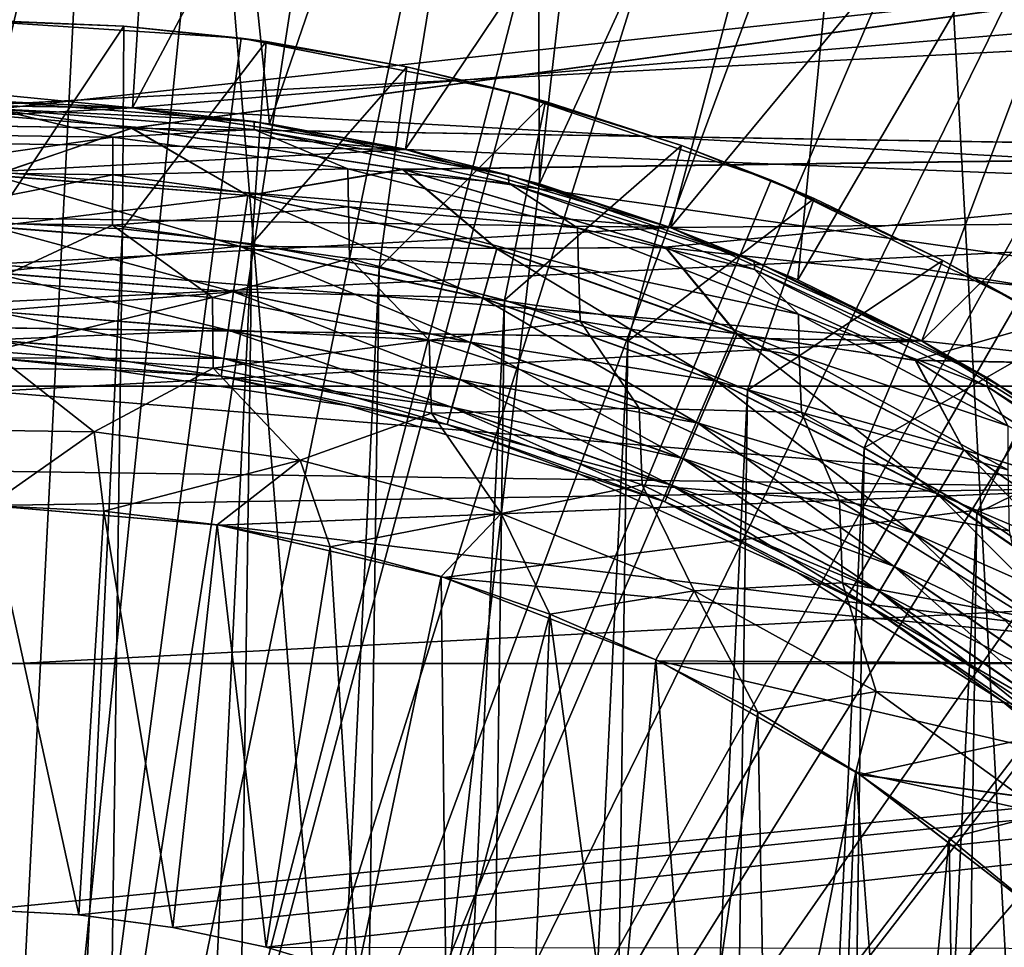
# Model space of a CAD drawing. Header units: metres. Extents: x -104 to 104, y -68 to 90.
# Tile 309 of 656: x 0.07 to 1.28, y -2.26 to -1.11. Entities that reach past the tile are written whole.
import ezdxf

# ---------------------------------------------------------------- set-up
doc = ezdxf.new("R2010")
doc.units = ezdxf.units.M
doc.layers.add('solid_FIT-BATH-153_SW0002', color=7, linetype='CONTINUOUS')

msp = doc.modelspace()

# ---------------------------------------------------------------- linework, layer by layer
at = {"layer": 'solid_FIT-BATH-153_SW0002'}
for points in [[(3, -33.664112, 59.796501), (-3, 21.43195, 59.796501), (-1.503199, 21.284964, 59.796501)], [(3, -33.664112, 59.796501), (-3, -33.664112, 59.796501), (-3, 21.43195, 59.796501)], [(3, -33.664112, 59.796501), (-1.503199, 21.284964, 59.796501), (0, 21.235888, 59.796501)], [(3, -33.664112, 59.796501), (0, 21.235888, 59.796501), (1.506204, 21.28516, 59.796501)], [(3, 18.675392, 72.796501), (-3, -33.664112, 72.796501), (3, -33.664112, 72.796501)], [(-3, 18.675392, 72.796501), (-3, -33.664112, 72.796501), (3, 18.675392, 72.796501)], [(0, -3.714112, 38.063175), (0.425752, 4.683829, 37.916401), (-0.000139, 4.694614, 37.916401)], [(0, -3.714112, 38.063175), (0.850549, 4.651487, 37.916401), (0.425752, 4.683829, 37.916401)], [(0, -3.714112, 38.063175), (1.273164, 4.597671, 37.916401), (0.850549, 4.651487, 37.916401)], [(0, -3.714112, 38.063175), (1.69251, 4.522519, 37.916401), (1.273164, 4.597671, 37.916401)], [(0, -3.714112, 38.063175), (2.107512, 4.426224, 37.916401), (1.69251, 4.522519, 37.916401)], [(0, -3.714112, 38.063175), (2.517104, 4.309033, 37.916401), (2.107512, 4.426224, 37.916401)], [(0, -3.714112, 38.063175), (2.920235, 4.171248, 37.916401), (2.517104, 4.309033, 37.916401)], [(0, -3.714112, 38.063175), (3.31587, 4.013222, 37.916401), (2.920235, 4.171248, 37.916401)], [(0, -3.714112, 38.063175), (3.702993, 3.83536, 37.916401), (3.31587, 4.013222, 37.916401)], [(0, -3.714112, 38.063175), (4.080611, 3.638119, 37.916401), (3.702993, 3.83536, 37.916401)], [(0, -3.714112, 38.063175), (4.447754, 3.422005, 37.916401), (4.080611, 3.638119, 37.916401)], [(0, -3.714112, 38.063175), (4.80348, 3.187573, 37.916401), (4.447754, 3.422005, 37.916401)], [(0, -3.714112, 38.063175), (5.146875, 2.935426, 37.916401), (4.80348, 3.187573, 37.916401)], [(0, -3.714112, 38.063175), (5.47706, 2.666209, 37.916401), (5.146875, 2.935426, 37.916401)], [(0, -3.714112, 38.063175), (5.793185, 2.380614, 37.916401), (5.47706, 2.666209, 37.916401)], [(0, -3.714112, 38.063175), (6.094439, 2.079375, 37.916401), (5.793185, 2.380614, 37.916401)], [(0, -3.714112, 38.063175), (6.380049, 1.763264, 37.916401), (6.094439, 2.079375, 37.916401)], [(0, -3.714112, 38.063175), (6.649282, 1.433093, 37.916401), (6.380049, 1.763264, 37.916401)], [(0, -3.714112, 38.063175), (6.901447, 1.08971, 37.916401), (6.649282, 1.433093, 37.916401)], [(0, -3.714112, 38.063175), (7.135896, 0.733996, 37.916401), (6.901447, 1.08971, 37.916401)], [(0, -3.714112, 38.063175), (7.352028, 0.366864, 37.916401), (7.135896, 0.733996, 37.916401)], [(0, -3.714112, 38.063175), (7.549288, -0.010745, 37.916401), (7.352028, 0.366864, 37.916401)], [(0, -3.714112, 38.063175), (7.72717, -0.39786, 37.916401), (7.549288, -0.010745, 37.916401)], [(0.035159, -1.214359, 5.407826), (-0.170491, -0.218267, 6.407826), (0.268744, -0.224445, 6.407826)], [(0.268744, -0.224445, -3.092174), (-0.170491, -0.218267, -3.092174), (0.035159, -1.214359, -2.092174)], [(0.205418, -1.222566, 5.407826), (0.035159, -1.214359, 5.407826), (0.268744, -0.224445, 6.407826)], [(0.268744, -0.224445, -3.092174), (0.035159, -1.214359, -2.092174), (0.205418, -1.222566, -2.092174)], [(0.205418, -1.222566, 5.407826), (0.268744, -0.224445, 6.407826), (0.703886, -0.285622, 6.407826)], [(0.268744, -0.224445, -3.092174), (0.205418, -1.222566, -2.092174), (0.375012, -1.242399, -2.092174)], [(0.703886, -0.285622, -3.092174), (0.268744, -0.224445, -3.092174), (0.375012, -1.242399, -2.092174)], [(0.375012, -1.242399, 5.407826), (0.205418, -1.222566, 5.407826), (0.703886, -0.285622, 6.407826)], [(0.54307, -1.27381, 5.407826), (0.375012, -1.242399, 5.407826), (0.703886, -0.285622, 6.407826)], [(0.703886, -0.285622, -3.092174), (0.375012, -1.242399, -2.092174), (0.54307, -1.27381, -2.092174)], [(0.54307, -1.27381, 5.407826), (0.703886, -0.285622, 6.407826), (1.128502, -0.401034, 6.407826)], [(0.703886, -0.285622, -3.092174), (0.54307, -1.27381, -2.092174), (0.708523, -1.316614, -2.092174)], [(1.128502, -0.401034, -3.092174), (0.703886, -0.285622, -3.092174), (0.708523, -1.316614, -2.092174)], [(0, -3.714112, 38.063175), (7.885217, -0.793491, 37.916401), (7.72717, -0.39786, 37.916401)], [(0.708523, -1.316614, 5.407826), (0.54307, -1.27381, 5.407826), (1.128502, -0.401034, 6.407826)], [(0.870438, -1.370538, 5.407826), (0.708523, -1.316614, 5.407826), (1.128502, -0.401034, 6.407826)], [(1.128502, -0.401034, -3.092174), (0.708523, -1.316614, -2.092174), (0.870438, -1.370538, -2.092174)], [(0.870438, -1.370538, 5.407826), (1.128502, -0.401034, 6.407826), (1.534636, -0.568497, 6.407826)], [(1.128502, -0.401034, -3.092174), (0.870438, -1.370538, -2.092174), (1.028197, -1.435338, -2.092174)], [(1.534636, -0.568497, -3.092174), (1.128502, -0.401034, -3.092174), (1.028197, -1.435338, -2.092174)], [(1.028197, -1.435338, 5.407826), (0.870438, -1.370538, 5.407826), (1.534636, -0.568497, 6.407826)], [(1.181209, -1.510763, 5.407826), (1.028197, -1.435338, 5.407826), (1.534636, -0.568497, 6.407826)], [(1.534636, -0.568497, -3.092174), (1.028197, -1.435338, -2.092174), (1.181209, -1.510763, -2.092174)], [(1.181209, -1.510763, 5.407826), (1.534636, -0.568497, 6.407826), (1.916594, -0.785517, 6.407826)], [(1.534636, -0.568497, -3.092174), (1.181209, -1.510763, -2.092174), (1.328755, -1.59647, -2.092174)], [(1.328755, -1.59647, 5.407826), (1.181209, -1.510763, 5.407826), (1.916594, -0.785517, 6.407826)], [(0, -3.714112, 38.063175), (8.023023, -1.196616, 37.916401), (7.885217, -0.793491, 37.916401)], [(-6.609919, -1.566713, -14.886429), (6.609919, -1.566713, -14.886429), (6.348959, -0.886965, -14.886429)], [(-6.609919, -1.566713, -14.886429), (6.348959, -0.886965, -14.886429), (-6.348959, -0.886965, -14.886429)], [(0.205564, -1.222578, -4.192173), (-2.192901, -0.986262, -4.192173), (2.268926, -1.049164, -4.192173)], [(0.205564, -1.222578, -4.192173), (-0.135553, -1.21779, -4.192173), (-2.192901, -0.986262, -4.192173)], [(-1.676106, -0.988249, 7.407826), (-0.135432, -1.242832, 7.407826), (0.203919, -1.247539, 7.407826)], [(1.751974, -1.036378, 7.407826), (-1.676106, -0.988249, 7.407826), (0.203919, -1.247539, 7.407826)], [(-0.134466, -1.242779, 9.407826), (-1.675971, -0.988163, 9.407826), (1.752108, -1.036468, 9.407826)], [(8.851866, -1.029661, -36.203499), (-9.072252, -1.909691, -36.203499), (-8.851851, -1.029615, -36.203499)], [(9.072257, -1.909717, -36.203499), (-9.072252, -1.909691, -36.203499), (8.851866, -1.029661, -36.203499)], [(0.204883, -1.247619, 9.407826), (-0.134466, -1.242779, 9.407826), (1.752108, -1.036468, 9.407826)], [(2.074289, -1.277453, 7.407826), (1.751974, -1.036378, 7.407826), (0.203919, -1.247539, 7.407826)], [(0.204883, -1.247619, 9.407826), (1.752108, -1.036468, 9.407826), (2.074447, -1.277588, 9.407826)], [(0.205564, -1.222578, -4.192173), (2.268926, -1.049164, -4.192173), (2.585074, -1.354666, -4.192173)], [(0, -3.714112, 36.907825), (0, -1.114112, 35.345589), (0.339713, -1.136401, 35.345589)], [(0, -1.114112, 35.345589), (0.018283, -1.114176, 31.657827), (0.194874, -1.121425, 31.657827)], [(0.339713, -1.136401, 35.345589), (0, -1.114112, 35.345589), (0.194874, -1.121425, 31.657827)], [(0.194874, -1.121425, 31.657827), (0.018283, -1.114176, 31.657827), (0.032935, -1.364343, 31.907827)], [(0.194874, -1.121425, 31.657827), (0.032935, -1.364343, 31.907827), (0.193098, -1.372137, 31.907827)], [(0.370564, -1.140655, 31.657827), (0.194874, -1.121425, 31.657827), (0.193098, -1.372137, 31.907827)], [(0.339713, -1.136401, 35.345589), (0.194874, -1.121425, 31.657827), (0.370564, -1.140655, 31.657827)], [(0, -3.714112, 36.907825), (0.339713, -1.136401, 35.345589), (0.672566, -1.202607, 35.345589)], [(0.370564, -1.140655, 31.657827), (0.193098, -1.372137, 31.907827), (0.353023, -1.390853, 31.907827)], [(0.339713, -1.136401, 35.345589), (0.370564, -1.140655, 31.657827), (0.544542, -1.171776, 31.657827)], [(0.672566, -1.202607, 35.345589), (0.339713, -1.136401, 35.345589), (0.544542, -1.171776, 31.657827)], [(0.544542, -1.171776, 31.657827), (0.370564, -1.140655, 31.657827), (0.353023, -1.390853, 31.907827)], [(0.544542, -1.171776, 31.657827), (0.353023, -1.390853, 31.907827), (0.510423, -1.420213, 31.907827)], [(0.716003, -1.214644, 31.657827), (0.544542, -1.171776, 31.657827), (0.510423, -1.420213, 31.907827)], [(0.672566, -1.202607, 35.345589), (0.544542, -1.171776, 31.657827), (0.716003, -1.214644, 31.657827)], [(0, -3.714112, 38.063175), (8.140229, -1.606186, 37.916401), (8.023023, -1.196616, 37.916401)], [(0, -3.714112, 36.907825), (0.672566, -1.202607, 35.345589), (0.995129, -1.312088, 35.345589)], [(0.672566, -1.202607, 35.345589), (0.716003, -1.214644, 31.657827), (0.884156, -1.269062, 31.657827)], [(0.995129, -1.312088, 35.345589), (0.672566, -1.202607, 35.345589), (0.884156, -1.269062, 31.657827)], [(0.035159, -1.214359, -14.092174), (-0.135553, -1.21779, -9.392174), (0.205564, -1.222578, -9.392174)], [(0.035024, -1.223966, -14.189718), (0.035159, -1.214359, -14.092174), (0.3557, -1.239546, -14.092174)], [(0.035159, -1.214359, -2.092174), (0.035159, -1.214359, 5.407826), (0.205418, -1.222566, 5.407826)], [(0.205418, -1.222566, -2.092174), (0.035159, -1.214359, -2.092174), (0.205418, -1.222566, 5.407826)], [(0.3557, -1.239546, -14.092174), (0.035159, -1.214359, -14.092174), (0.205564, -1.222578, -9.392174)], [(0.716003, -1.214644, 31.657827), (0.510423, -1.420213, 31.907827), (0.665554, -1.460377, 31.907827)], [(0.884156, -1.269062, 31.657827), (0.716003, -1.214644, 31.657827), (0.665554, -1.460377, 31.907827)], [(0.543085, -1.273906, -9.392174), (-0.135553, -1.21779, -9.392174), (-0.474423, -1.259636, -9.392174)], [(0.205708, -1.222589, -8.592174), (-0.474239, -1.259597, -8.592174), (-0.135409, -1.217782, -8.592174)], [(0.543267, -1.27395, -8.592174), (-0.474239, -1.259597, -8.592174), (0.205708, -1.222589, -8.592174)], [(-0.135409, -1.217782, -8.592174), (-0.135553, -1.21779, -4.192173), (0.205564, -1.222578, -4.192173)], [(0.543085, -1.273906, -9.392174), (0.205564, -1.222578, -9.392174), (-0.135553, -1.21779, -9.392174)], [(0.205708, -1.222589, -8.592174), (-0.135409, -1.217782, -8.592174), (0.205564, -1.222578, -4.192173)], [(0.181158, -1.258884, -14.283606), (-0.112034, -1.25476, -14.283606), (0.035024, -1.223966, -14.189718)], [(0.35593, -1.249285, -14.189718), (0.035024, -1.223966, -14.189718), (0.3557, -1.239546, -14.092174)], [(0.181158, -1.258884, -14.283606), (0.035024, -1.223966, -14.189718), (0.35593, -1.249285, -14.189718)], [(0.205418, -1.222566, -2.092174), (0.205418, -1.222566, 5.407826), (0.375012, -1.242399, 5.407826)], [(0.375012, -1.242399, -2.092174), (0.205418, -1.222566, -2.092174), (0.375012, -1.242399, 5.407826)], [(0.543085, -1.273906, -4.192173), (0.205564, -1.222578, -4.192173), (2.585074, -1.354666, -4.192173)], [(0.205708, -1.222589, -8.592174), (0.205564, -1.222578, -4.192173), (0.543085, -1.273906, -4.192173)], [(0.3557, -1.239546, -14.092174), (0.205564, -1.222578, -9.392174), (0.543085, -1.273906, -9.392174)], [(0.543267, -1.27395, -8.592174), (0.205708, -1.222589, -8.592174), (0.543085, -1.273906, -4.192173)], [(0.670357, -1.305664, -14.092174), (0.3557, -1.239546, -14.092174), (0.543085, -1.273906, -9.392174)], [(0.35593, -1.249285, -14.189718), (0.3557, -1.239546, -14.092174), (0.670357, -1.305664, -14.092174)], [(0.203919, -1.247539, 7.407826), (-0.135432, -1.242832, 7.407826), (0.033869, -1.306106, 7.415348)], [(0.033874, -1.305778, 9.400379), (-0.134466, -1.242779, 9.407826), (0.204883, -1.247619, 9.407826)], [(0.203919, -1.247539, 7.407826), (0.033869, -1.306106, 7.415348), (0.347887, -1.331128, 7.415348)], [(0.347935, -1.330803, 9.400379), (0.033874, -1.305778, 9.400379), (0.204883, -1.247619, 9.407826)], [(0.471781, -1.297837, -14.283606), (0.181158, -1.258884, -14.283606), (0.35593, -1.249285, -14.189718)], [(0.539007, -1.298578, 7.407826), (0.203919, -1.247539, 7.407826), (0.347887, -1.331128, 7.415348)], [(2.074289, -1.277453, 7.407826), (0.203919, -1.247539, 7.407826), (0.539007, -1.298578, 7.407826)], [(0.539934, -1.298785, 9.407826), (0.204883, -1.247619, 9.407826), (2.074447, -1.277588, 9.407826)], [(0.347935, -1.330803, 9.400379), (0.204883, -1.247619, 9.407826), (0.539934, -1.298785, 9.407826)], [(0.670888, -1.315786, -14.189718), (0.35593, -1.249285, -14.189718), (0.670357, -1.305664, -14.092174)], [(0.471781, -1.297837, -14.283606), (0.35593, -1.249285, -14.189718), (0.670888, -1.315786, -14.189718)], [(0.375012, -1.242399, -2.092174), (0.375012, -1.242399, 5.407826), (0.54307, -1.27381, 5.407826)], [(0.54307, -1.27381, -2.092174), (0.375012, -1.242399, -2.092174), (0.54307, -1.27381, 5.407826)], [(0.870153, -1.370476, -9.392174), (-0.474423, -1.259636, -9.392174), (-0.804066, -1.346984, -9.392174)], [(0.543267, -1.27395, -8.592174), (-0.803895, -1.346931, -8.592174), (-0.474239, -1.259597, -8.592174)], [(0.870153, -1.370476, -9.392174), (0.543085, -1.273906, -9.392174), (-0.474423, -1.259636, -9.392174)], [(-0.113129, -1.301137, -14.370122), (-0.112034, -1.25476, -14.283606), (0.181158, -1.258884, -14.283606)], [(0.180949, -1.305273, -14.370122), (-0.113129, -1.301137, -14.370122), (0.181158, -1.258884, -14.283606)], [(0.180949, -1.305273, -14.370122), (0.181158, -1.258884, -14.283606), (0.471781, -1.297837, -14.283606)], [(0.870322, -1.370535, -8.592174), (-0.803895, -1.346931, -8.592174), (0.543267, -1.27395, -8.592174)], [(2.074289, -1.277453, 7.407826), (0.539007, -1.298578, 7.407826), (0.863929, -1.394862, 7.407826)], [(0.539934, -1.298785, 9.407826), (2.074447, -1.277588, 9.407826), (2.363497, -1.556904, 9.407826)], [(0.54307, -1.27381, -2.092174), (0.54307, -1.27381, 5.407826), (0.708523, -1.316614, 5.407826)], [(0.708523, -1.316614, -2.092174), (0.54307, -1.27381, -2.092174), (0.708523, -1.316614, 5.407826)], [(0.870153, -1.370476, -4.192173), (0.543085, -1.273906, -4.192173), (2.585074, -1.354666, -4.192173)], [(0.543267, -1.27395, -8.592174), (0.543085, -1.273906, -4.192173), (0.870153, -1.370476, -4.192173)], [(0.670357, -1.305664, -14.092174), (0.543085, -1.273906, -9.392174), (0.870153, -1.370476, -9.392174)], [(0.870322, -1.370535, -8.592174), (0.543267, -1.27395, -8.592174), (0.870153, -1.370476, -4.192173)], [(0.884156, -1.269062, 31.657827), (0.665554, -1.460377, 31.907827), (0.818, -1.511101, 31.907827)], [(1.048224, -1.334779, 31.657827), (0.884156, -1.269062, 31.657827), (0.818, -1.511101, 31.907827)], [(2.074289, -1.277453, 7.407826), (0.863929, -1.394862, 7.407826), (1.173044, -1.534761, 7.407826)], [(0.995129, -1.312088, 35.345589), (0.884156, -1.269062, 31.657827), (1.048224, -1.334779, 31.657827)], [(2.363411, -1.556816, 7.407826), (2.074289, -1.277453, 7.407826), (1.173044, -1.534761, 7.407826)], [(-0.114812, -1.363569, -14.445935), (-0.113129, -1.301137, -14.370122), (0.180949, -1.305273, -14.370122)], [(0.472345, -1.345117, -14.370122), (0.180949, -1.305273, -14.370122), (0.471781, -1.297837, -14.283606)], [(0.539007, -1.298578, 7.407826), (0.347887, -1.331128, 7.415348), (0.655953, -1.396923, 7.415348)], [(0.656042, -1.396607, 9.400379), (0.347935, -1.330803, 9.400379), (0.539934, -1.298785, 9.407826)], [(0.75571, -1.371066, -14.283606), (0.471781, -1.297837, -14.283606), (0.670888, -1.315786, -14.189718)], [(0.472345, -1.345117, -14.370122), (0.471781, -1.297837, -14.283606), (0.75571, -1.371066, -14.283606)], [(0.863929, -1.394862, 7.407826), (0.539007, -1.298578, 7.407826), (0.655953, -1.396923, 7.415348)], [(0.8648, -1.395188, 9.407826), (0.539934, -1.298785, 9.407826), (2.363497, -1.556904, 9.407826)], [(0.656042, -1.396607, 9.400379), (0.539934, -1.298785, 9.407826), (0.8648, -1.395188, 9.407826)], [(0.180876, -1.367728, -14.445935), (-0.114812, -1.363569, -14.445935), (0.180949, -1.305273, -14.370122)], [(0, -3.714112, 36.907825), (0.995129, -1.312088, 35.345589), (1.300216, -1.46257, 35.345589)], [(0.033869, -1.306106, 7.415348), (0.032976, -1.36957, 7.437565), (0.338719, -1.393932, 7.437565)], [(0.032981, -1.369266, 9.378234), (0.033874, -1.305778, 9.400379), (0.347935, -1.330803, 9.400379)], [(0.347887, -1.331128, 7.415348), (0.033869, -1.306106, 7.415348), (0.338719, -1.393932, 7.437565)], [(0.180876, -1.367728, -14.445935), (0.180949, -1.305273, -14.370122), (0.472345, -1.345117, -14.370122)], [(0.973926, -1.41162, -14.092174), (0.670357, -1.305664, -14.092174), (0.870153, -1.370476, -9.392174)], [(0.670888, -1.315786, -14.189718), (0.670357, -1.305664, -14.092174), (0.973926, -1.41162, -14.092174)], [(0.995129, -1.312088, 35.345589), (1.048224, -1.334779, 31.657827), (1.207448, -1.41149, 31.657827)], [(1.300216, -1.46257, 35.345589), (0.995129, -1.312088, 35.345589), (1.207448, -1.41149, 31.657827)], [(0.974637, -1.422358, -14.189718), (0.670888, -1.315786, -14.189718), (0.973926, -1.41162, -14.092174)], [(0.75571, -1.371066, -14.283606), (0.670888, -1.315786, -14.189718), (0.974637, -1.422358, -14.189718)], [(0.708523, -1.316614, -2.092174), (0.708523, -1.316614, 5.407826), (0.870438, -1.370538, 5.407826)], [(0.870438, -1.370538, -2.092174), (0.708523, -1.316614, -2.092174), (0.870438, -1.370538, 5.407826)], [(0.338762, -1.393632, 9.378234), (0.032981, -1.369266, 9.378234), (0.347935, -1.330803, 9.400379)], [(0.347887, -1.331128, 7.415348), (0.338719, -1.393932, 7.437565), (0.638665, -1.457993, 7.437565)], [(0.338762, -1.393632, 9.378234), (0.347935, -1.330803, 9.400379), (0.656042, -1.396607, 9.400379)], [(0.655953, -1.396923, 7.415348), (0.347887, -1.331128, 7.415348), (0.638665, -1.457993, 7.437565)], [(1.048224, -1.334779, 31.657827), (0.818, -1.511101, 31.907827), (0.965946, -1.57183, 31.907827)], [(1.207448, -1.41149, 31.657827), (1.048224, -1.334779, 31.657827), (0.965946, -1.57183, 31.907827)], [(1.180973, -1.510644, -9.392174), (-0.804066, -1.346984, -9.392174), (-1.118646, -1.478359, -9.392174)], [(0.870322, -1.370535, -8.592174), (-1.118534, -1.478301, -8.592174), (-0.803895, -1.346931, -8.592174)], [(1.180973, -1.510644, -9.392174), (0.870153, -1.370476, -9.392174), (-0.804066, -1.346984, -9.392174)], [(0.473707, -1.408936, -14.445935), (0.180876, -1.367728, -14.445935), (0.472345, -1.345117, -14.370122)], [(0.756739, -1.420078, -14.370122), (0.472345, -1.345117, -14.370122), (0.75571, -1.371066, -14.283606)], [(0.473707, -1.408936, -14.445935), (0.472345, -1.345117, -14.370122), (0.756739, -1.420078, -14.370122)], [(0.870153, -1.370476, -4.192173), (2.585074, -1.354666, -4.192173), (2.860029, -1.696717, -4.192173)], [(1.181084, -1.510705, -8.592174), (-1.118534, -1.478301, -8.592174), (0.870322, -1.370535, -8.592174)], [(0.03203, -1.436879, -14.508126), (-0.114812, -1.363569, -14.445935), (0.180876, -1.367728, -14.445935)], [(-0.032935, -6.063881, 31.907827), (0.193098, -1.372137, 31.907827), (0.032935, -1.364343, 31.907827)], [(-0.032935, -6.063881, 31.907827), (0.127358, -6.060585, 31.907827), (0.193098, -1.372137, 31.907827)], [(0.304273, -1.457071, -14.508126), (0.03203, -1.436879, -14.508126), (0.180876, -1.367728, -14.445935)], [(0.032976, -1.36957, 7.437565), (0.032176, -1.42649, 7.473361), (0.330495, -1.450261, 7.473361)], [(0.03218, -1.426227, 9.342502), (0.032981, -1.369266, 9.378234), (0.338762, -1.393632, 9.378234)], [(0.338719, -1.393932, 7.437565), (0.032976, -1.36957, 7.437565), (0.330495, -1.450261, 7.473361)], [(0.127358, -6.060585, 31.907827), (0.353023, -1.390853, 31.907827), (0.193098, -1.372137, 31.907827)], [(0.304273, -1.457071, -14.508126), (0.180876, -1.367728, -14.445935), (0.473707, -1.408936, -14.445935)], [(1.02892, -1.477533, -14.283606), (0.75571, -1.371066, -14.283606), (0.974637, -1.422358, -14.189718)], [(0.756739, -1.420078, -14.370122), (0.75571, -1.371066, -14.283606), (1.02892, -1.477533, -14.283606)], [(1.180973, -1.510644, -4.192173), (0.870153, -1.370476, -4.192173), (2.860029, -1.696717, -4.192173)], [(0.870322, -1.370535, -8.592174), (0.870153, -1.370476, -4.192173), (1.180973, -1.510644, -4.192173)], [(0.973926, -1.41162, -14.092174), (0.870153, -1.370476, -9.392174), (1.180973, -1.510644, -9.392174)], [(1.181084, -1.510705, -8.592174), (0.870322, -1.370535, -8.592174), (1.180973, -1.510644, -4.192173)], [(0.870438, -1.370538, -2.092174), (0.870438, -1.370538, 5.407826), (1.028197, -1.435338, 5.407826)], [(1.028197, -1.435338, -2.092174), (0.870438, -1.370538, -2.092174), (1.028197, -1.435338, 5.407826)], [(0.330533, -1.450001, 9.342502), (0.03218, -1.426227, 9.342502), (0.338762, -1.393632, 9.378234)], [(0.127358, -6.060585, 31.907827), (0.287697, -6.046366, 31.907827), (0.353023, -1.390853, 31.907827)], [(0.287697, -6.046366, 31.907827), (0.510423, -1.420213, 31.907827), (0.353023, -1.390853, 31.907827)], [(0.338719, -1.393932, 7.437565), (0.330495, -1.450261, 7.473361), (0.623159, -1.512767, 7.473361)], [(0.330533, -1.450001, 9.342502), (0.338762, -1.393632, 9.378234), (0.638748, -1.457701, 9.378234)], [(0.638665, -1.457993, 7.437565), (0.338719, -1.393932, 7.437565), (0.623159, -1.512767, 7.473361)], [(0.638748, -1.457701, 9.378234), (0.338762, -1.393632, 9.378234), (0.656042, -1.396607, 9.400379)], [(0.655953, -1.396923, 7.415348), (0.638665, -1.457993, 7.437565), (0.927684, -1.560657, 7.437565)], [(0.638748, -1.457701, 9.378234), (0.656042, -1.396607, 9.400379), (0.952925, -1.502065, 9.400379)], [(0.863929, -1.394862, 7.407826), (0.655953, -1.396923, 7.415348), (0.952795, -1.502366, 7.415348)], [(0.952795, -1.502366, 7.415348), (0.655953, -1.396923, 7.415348), (0.927684, -1.560657, 7.437565)], [(0.952925, -1.502065, 9.400379), (0.656042, -1.396607, 9.400379), (0.8648, -1.395188, 9.407826)], [(1.173044, -1.534761, 7.407826), (0.863929, -1.394862, 7.407826), (0.952795, -1.502366, 7.415348)], [(1.173842, -1.53519, 9.407826), (0.8648, -1.395188, 9.407826), (2.363497, -1.556904, 9.407826)], [(0.952925, -1.502065, 9.400379), (0.8648, -1.395188, 9.407826), (1.173842, -1.53519, 9.407826)], [(0.572145, -1.509692, -14.508126), (0.304273, -1.457071, -14.508126), (0.473707, -1.408936, -14.445935)], [(0.75906, -1.486543, -14.445935), (0.473707, -1.408936, -14.445935), (0.756739, -1.420078, -14.370122)], [(0.572145, -1.509692, -14.508126), (0.473707, -1.408936, -14.445935), (0.75906, -1.486543, -14.445935)], [(1.207448, -1.41149, 31.657827), (0.965946, -1.57183, 31.907827), (1.110078, -1.642949, 31.907827)], [(1.261385, -1.555661, -14.092174), (0.973926, -1.41162, -14.092174), (1.180973, -1.510644, -9.392174)], [(0.974637, -1.422358, -14.189718), (0.973926, -1.41162, -14.092174), (1.261385, -1.555661, -14.092174)], [(1.361092, -1.49884, 31.657827), (1.207448, -1.41149, 31.657827), (1.110078, -1.642949, 31.907827)], [(1.300216, -1.46257, 35.345589), (1.207448, -1.41149, 31.657827), (1.361092, -1.49884, 31.657827)], [(0.287697, -6.046366, 31.907827), (0.445829, -6.021435, 31.907827), (0.510423, -1.420213, 31.907827)], [(0.445829, -6.021435, 31.907827), (0.665554, -1.460377, 31.907827), (0.510423, -1.420213, 31.907827)], [(1.029915, -1.529044, -14.370122), (0.756739, -1.420078, -14.370122), (1.02892, -1.477533, -14.283606)], [(0.75906, -1.486543, -14.445935), (0.756739, -1.420078, -14.370122), (1.029915, -1.529044, -14.370122)], [(1.262103, -1.567219, -14.189718), (0.974637, -1.422358, -14.189718), (1.261385, -1.555661, -14.092174)], [(1.02892, -1.477533, -14.283606), (0.974637, -1.422358, -14.189718), (1.262103, -1.567219, -14.189718)], [(0.032176, -1.42649, 7.473361), (0.031507, -1.474009, 7.520937), (0.32363, -1.497286, 7.520937)], [(0.03151, -1.473799, 9.294979), (0.03218, -1.426227, 9.342502), (0.330533, -1.450001, 9.342502)], [(0.330495, -1.450261, 7.473361), (0.032176, -1.42649, 7.473361), (0.32363, -1.497286, 7.520937)], [(1.028197, -1.435338, -2.092174), (1.028197, -1.435338, 5.407826), (1.181209, -1.510763, 5.407826)], [(1.181209, -1.510763, -2.092174), (1.028197, -1.435338, -2.092174), (1.181209, -1.510763, 5.407826)], [(0.030812, -1.52344, -14.554301), (0.03203, -1.436879, -14.508126), (0.304273, -1.457071, -14.508126)], [(0.305383, -1.544612, -14.554301), (0.030812, -1.52344, -14.554301), (0.304273, -1.457071, -14.508126)], [(0.32366, -1.497078, 9.294979), (0.03151, -1.473799, 9.294979), (0.330533, -1.450001, 9.342502)], [(0.305383, -1.544612, -14.554301), (0.304273, -1.457071, -14.508126), (0.572145, -1.509692, -14.508126)], [(0.330495, -1.450261, 7.473361), (0.32363, -1.497286, 7.520937), (0.610215, -1.558493, 7.520937)], [(0.32366, -1.497078, 9.294979), (0.330533, -1.450001, 9.342502), (0.623231, -1.512514, 9.342502)], [(0.623159, -1.512767, 7.473361), (0.330495, -1.450261, 7.473361), (0.610215, -1.558493, 7.520937)], [(0.623231, -1.512514, 9.342502), (0.330533, -1.450001, 9.342502), (0.638748, -1.457701, 9.378234)], [(0.445829, -6.021435, 31.907827), (0.602028, -5.985639, 31.907827), (0.665554, -1.460377, 31.907827)], [(0.602028, -5.985639, 31.907827), (0.818, -1.511101, 31.907827), (0.665554, -1.460377, 31.907827)], [(0.638665, -1.457993, 7.437565), (0.623159, -1.512767, 7.473361), (0.905161, -1.612938, 7.473361)], [(0.623231, -1.512514, 9.342502), (0.638748, -1.457701, 9.378234), (0.927804, -1.560378, 9.378234)], [(0.927684, -1.560657, 7.437565), (0.638665, -1.457993, 7.437565), (0.905161, -1.612938, 7.473361)], [(0.927804, -1.560378, 9.378234), (0.638748, -1.457701, 9.378234), (0.952925, -1.502065, 9.400379)], [(0, -3.714112, 36.907825), (1.300216, -1.46257, 35.345589), (1.582536, -1.651206, 35.345589)], [(1.470196, -1.69212, -9.392174), (-1.118646, -1.478359, -9.392174), (-1.412906, -1.651684, -9.392174)], [(1.181084, -1.510705, -8.592174), (-1.412746, -1.651571, -8.592174), (-1.118534, -1.478301, -8.592174)], [(1.470196, -1.69212, -9.392174), (1.180973, -1.510644, -9.392174), (-1.118646, -1.478359, -9.392174)], [(0.031507, -1.474009, 7.520937), (0.031005, -1.509737, 7.577904), (0.318468, -1.532643, 7.577904)], [(0.031007, -1.509591, 9.238052), (0.03151, -1.473799, 9.294979), (0.32366, -1.497078, 9.294979)], [(0.32363, -1.497286, 7.520937), (0.031507, -1.474009, 7.520937), (0.318468, -1.532643, 7.577904)], [(1.287534, -1.615727, -14.283606), (1.02892, -1.477533, -14.283606), (1.262103, -1.567219, -14.189718)], [(1.029915, -1.529044, -14.370122), (1.02892, -1.477533, -14.283606), (1.287534, -1.615727, -14.283606)], [(0.318489, -1.532499, 9.238052), (0.031007, -1.509591, 9.238052), (0.32366, -1.497078, 9.294979)], [(0.32363, -1.497286, 7.520937), (0.318468, -1.532643, 7.577904), (0.600483, -1.592874, 7.577904)], [(0.318489, -1.532499, 9.238052), (0.32366, -1.497078, 9.294979), (0.610272, -1.558291, 9.294979)], [(0.610215, -1.558493, 7.520937), (0.32363, -1.497286, 7.520937), (0.600483, -1.592874, 7.577904)], [(0.610272, -1.558291, 9.294979), (0.32366, -1.497078, 9.294979), (0.623231, -1.512514, 9.342502)], [(0.831796, -1.593986, -14.508126), (0.572145, -1.509692, -14.508126), (0.75906, -1.486543, -14.445935)], [(1.032426, -1.599324, -14.445935), (0.75906, -1.486543, -14.445935), (1.029915, -1.529044, -14.370122)], [(0.831796, -1.593986, -14.508126), (0.75906, -1.486543, -14.445935), (1.032426, -1.599324, -14.445935)], [(0.952795, -1.502366, 7.415348), (0.927684, -1.560657, 7.437565), (1.20083, -1.700167, 7.437565)], [(0.927804, -1.560378, 9.378234), (0.952925, -1.502065, 9.400379), (1.233502, -1.645371, 9.400379)], [(1.233334, -1.645653, 7.415348), (0.952795, -1.502366, 7.415348), (1.20083, -1.700167, 7.437565)], [(1.173044, -1.534761, 7.407826), (0.952795, -1.502366, 7.415348), (1.233334, -1.645653, 7.415348)], [(1.233502, -1.645371, 9.400379), (0.952925, -1.502065, 9.400379), (1.173842, -1.53519, 9.407826)], [(1.361092, -1.49884, 31.657827), (1.110078, -1.642949, 31.907827), (1.249369, -1.723805, 31.907827)], [(1.508447, -1.596428, 31.657827), (1.361092, -1.49884, 31.657827), (1.249369, -1.723805, 31.907827)], [(1.470352, -1.692237, -8.592174), (-1.412746, -1.651571, -8.592174), (1.181084, -1.510705, -8.592174)], [(0.031005, -1.509737, 7.577904), (0.030693, -1.531881, 7.641398), (0.315269, -1.554556, 7.641398)], [(0.030695, -1.531806, 9.174582), (0.031007, -1.509591, 9.238052), (0.318489, -1.532499, 9.238052)], [(0.318468, -1.532643, 7.577904), (0.031005, -1.509737, 7.577904), (0.315269, -1.554556, 7.641398)], [(0.575129, -1.60006, -14.554301), (0.305383, -1.544612, -14.554301), (0.572145, -1.509692, -14.508126)], [(0.575129, -1.60006, -14.554301), (0.572145, -1.509692, -14.508126), (0.831796, -1.593986, -14.508126)], [(0.602028, -5.985639, 31.907827), (0.755849, -5.939211, 31.907827), (0.818, -1.511101, 31.907827)], [(0.623159, -1.512767, 7.473361), (0.610215, -1.558493, 7.520937), (0.886359, -1.656584, 7.520937)], [(0.610272, -1.558291, 9.294979), (0.623231, -1.512514, 9.342502), (0.905266, -1.612697, 9.342502)], [(0.905161, -1.612938, 7.473361), (0.623159, -1.512767, 7.473361), (0.886359, -1.656584, 7.520937)], [(0.905266, -1.612697, 9.342502), (0.623231, -1.512514, 9.342502), (0.927804, -1.560378, 9.378234)], [(0.755849, -5.939211, 31.907827), (0.965946, -1.57183, 31.907827), (0.818, -1.511101, 31.907827)], [(1.470196, -1.69212, -4.192173), (1.180973, -1.510644, -4.192173), (2.860029, -1.696717, -4.192173)], [(1.181084, -1.510705, -8.592174), (1.180973, -1.510644, -4.192173), (1.470196, -1.69212, -4.192173)], [(1.261385, -1.555661, -14.092174), (1.180973, -1.510644, -9.392174), (1.470196, -1.69212, -9.392174)], [(1.470352, -1.692237, -8.592174), (1.181084, -1.510705, -8.592174), (1.470196, -1.69212, -4.192173)], [(1.181209, -1.510763, -2.092174), (1.181209, -1.510763, 5.407826), (1.328755, -1.59647, 5.407826)], [(1.328755, -1.59647, -2.092174), (1.181209, -1.510763, -2.092174), (1.328755, -1.59647, 5.407826)], [(0.17893, -1.546484, 9.107826), (-0.117895, -1.54231, 9.107826), (0.030695, -1.531806, 9.174582)], [(0.030693, -1.531881, 7.641398), (-0.117895, -1.54231, 7.707827), (0.17893, -1.546484, 7.707827)], [(0.157997, -1.623105, -14.582681), (-0.099125, -1.619489, -14.582681), (0.030812, -1.52344, -14.554301)], [(0.315269, -1.554556, 7.641398), (0.030693, -1.531881, 7.641398), (0.17893, -1.546484, 7.707827)], [(0.31528, -1.554483, 9.174582), (0.030695, -1.531806, 9.174582), (0.318489, -1.532499, 9.238052)], [(0.17893, -1.546484, 9.107826), (0.030695, -1.531806, 9.174582), (0.31528, -1.554483, 9.174582)], [(0.157997, -1.623105, -14.582681), (0.030812, -1.52344, -14.554301), (0.305383, -1.544612, -14.554301)], [(0.318468, -1.532643, 7.577904), (0.315269, -1.554556, 7.641398), (0.594451, -1.614183, 7.641398)], [(0.31528, -1.554483, 9.174582), (0.318489, -1.532499, 9.238052), (0.600522, -1.592734, 9.238052)], [(0.600483, -1.592874, 7.577904), (0.318468, -1.532643, 7.577904), (0.594451, -1.614183, 7.641398)], [(0.600522, -1.592734, 9.238052), (0.318489, -1.532499, 9.238052), (0.610272, -1.558291, 9.294979)], [(1.287824, -1.670401, -14.370122), (1.029915, -1.529044, -14.370122), (1.287534, -1.615727, -14.283606)], [(1.032426, -1.599324, -14.445935), (1.029915, -1.529044, -14.370122), (1.287824, -1.670401, -14.370122)], [(-0.117895, -1.54231, 7.707827), (-0.117895, -1.54231, 9.107826), (0.17893, -1.546484, 9.107826)], [(0.17893, -1.546484, 7.707827), (-0.117895, -1.54231, 7.707827), (0.17893, -1.546484, 9.107826)], [(0.412744, -1.658166, -14.582681), (0.157997, -1.623105, -14.582681), (0.305383, -1.544612, -14.554301)], [(0.412744, -1.658166, -14.582681), (0.305383, -1.544612, -14.554301), (0.575129, -1.60006, -14.554301)], [(1.460181, -1.715776, 7.407826), (1.173044, -1.534761, 7.407826), (1.233334, -1.645653, 7.415348)], [(2.363411, -1.556816, 7.407826), (1.173044, -1.534761, 7.407826), (1.460181, -1.715776, 7.407826)], [(1.46086, -1.716271, 9.407826), (1.173842, -1.53519, 9.407826), (2.363497, -1.556904, 9.407826)], [(1.233502, -1.645371, 9.400379), (1.173842, -1.53519, 9.407826), (1.46086, -1.716271, 9.407826)], [(0.472422, -1.591038, 9.107826), (0.17893, -1.546484, 9.107826), (0.31528, -1.554483, 9.174582)], [(0.17893, -1.546484, 7.707827), (0.17893, -1.546484, 9.107826), (0.472422, -1.591038, 9.107826)], [(0.472422, -1.591038, 7.707827), (0.17893, -1.546484, 7.707827), (0.472422, -1.591038, 9.107826)], [(0.315269, -1.554556, 7.641398), (0.17893, -1.546484, 7.707827), (0.472422, -1.591038, 7.707827)], [(0.594451, -1.614183, 7.641398), (0.315269, -1.554556, 7.641398), (0.472422, -1.591038, 7.707827)], [(0.594471, -1.614111, 9.174582), (0.31528, -1.554483, 9.174582), (0.600522, -1.592734, 9.238052)], [(0.472422, -1.591038, 9.107826), (0.31528, -1.554483, 9.174582), (0.594471, -1.614111, 9.174582)], [(1.261385, -1.555661, -14.092174), (1.470196, -1.69212, -9.392174), (1.527979, -1.735405, -9.892174)], [(1.261385, -1.555661, -14.092174), (1.527979, -1.735405, -9.892174), (1.527979, -1.735405, -14.092174)], [(1.262103, -1.567219, -14.189718), (1.261385, -1.555661, -14.092174), (1.527979, -1.735405, -14.092174)], [(-6.798091, -2.269324, -14.886429), (6.609919, -1.566713, -14.886429), (-6.609919, -1.566713, -14.886429)], [(0.021095, -2.214328, -14.886429), (6.609919, -1.566713, -14.886429), (-6.798091, -2.269324, -14.886429)], [(0.138894, -2.220569, -14.886429), (6.609919, -1.566713, -14.886429), (0.021095, -2.214328, -14.886429)], [(0.255245, -2.236027, -14.886429), (6.609919, -1.566713, -14.886429), (0.138894, -2.220569, -14.886429)], [(0.370763, -2.260717, -14.886429), (6.609919, -1.566713, -14.886429), (0.255245, -2.236027, -14.886429)], [(0.370763, -2.260717, -14.886429), (6.798091, -2.269324, -14.886429), (6.609919, -1.566713, -14.886429)], [(0.610215, -1.558493, 7.520937), (0.600483, -1.592874, 7.577904), (0.872222, -1.6894, 7.577904)], [(0.600522, -1.592734, 9.238052), (0.610272, -1.558291, 9.294979), (0.886442, -1.656391, 9.294979)], [(0.886359, -1.656584, 7.520937), (0.610215, -1.558493, 7.520937), (0.872222, -1.6894, 7.577904)], [(0.886442, -1.656391, 9.294979), (0.610272, -1.558291, 9.294979), (0.905266, -1.612697, 9.342502)], [(0.927684, -1.560657, 7.437565), (0.905161, -1.612938, 7.473361), (1.171676, -1.749061, 7.473361)], [(0.905266, -1.612697, 9.342502), (0.927804, -1.560378, 9.378234), (1.200985, -1.699906, 9.378234)], [(1.20083, -1.700167, 7.437565), (0.927684, -1.560657, 7.437565), (1.171676, -1.749061, 7.473361)], [(1.200985, -1.699906, 9.378234), (0.927804, -1.560378, 9.378234), (1.233502, -1.645371, 9.400379)], [(1.262103, -1.567219, -14.189718), (1.527979, -1.735405, -14.092174), (1.527892, -1.741634, -14.163383)], [(1.262103, -1.567219, -14.189718), (1.527892, -1.741634, -14.163383), (1.527811, -1.747366, -14.189819)], [(1.287534, -1.615727, -14.283606), (1.262103, -1.567219, -14.189718), (1.527811, -1.747366, -14.189819)], [(0.755849, -5.939211, 31.907827), (0.905452, -5.882655, 31.907827), (0.965946, -1.57183, 31.907827)], [(0.905452, -5.882655, 31.907827), (1.110078, -1.642949, 31.907827), (0.965946, -1.57183, 31.907827)], [(0.757114, -1.675141, 9.107826), (0.472422, -1.591038, 9.107826), (0.594471, -1.614111, 9.174582)], [(0.472422, -1.591038, 7.707827), (0.472422, -1.591038, 9.107826), (0.757114, -1.675141, 9.107826)], [(0.757114, -1.675141, 7.707827), (0.472422, -1.591038, 7.707827), (0.757114, -1.675141, 9.107826)], [(0.594451, -1.614183, 7.641398), (0.472422, -1.591038, 7.707827), (0.757114, -1.675141, 7.707827)], [(0.835788, -1.688909, -14.554301), (0.575129, -1.60006, -14.554301), (0.831796, -1.593986, -14.508126)], [(0.600483, -1.592874, 7.577904), (0.594451, -1.614183, 7.641398), (0.863461, -1.709739, 7.641398)], [(0.594471, -1.614111, 9.174582), (0.600522, -1.592734, 9.238052), (0.87228, -1.689266, 9.238052)], [(0.872222, -1.6894, 7.577904), (0.600483, -1.592874, 7.577904), (0.863461, -1.709739, 7.641398)], [(0.87228, -1.689266, 9.238052), (0.600522, -1.592734, 9.238052), (0.886442, -1.656391, 9.294979)], [(1.079495, -1.708742, -14.508126), (0.831796, -1.593986, -14.508126), (1.032426, -1.599324, -14.445935)], [(0.835788, -1.688909, -14.554301), (0.831796, -1.593986, -14.508126), (1.079495, -1.708742, -14.508126)], [(0, -3.714112, 38.063175), (8.236537, -2.021148, 37.916401), (8.140229, -1.606186, 37.916401)], [(0.661283, -1.724143, -14.582681), (0.412744, -1.658166, -14.582681), (0.575129, -1.60006, -14.554301)], [(0.661283, -1.724143, -14.582681), (0.575129, -1.60006, -14.554301), (0.835788, -1.688909, -14.554301)], [(1.289491, -1.745497, -14.445935), (1.032426, -1.599324, -14.445935), (1.287824, -1.670401, -14.370122)], [(1.079495, -1.708742, -14.508126), (1.032426, -1.599324, -14.445935), (1.289491, -1.745497, -14.445935)], [(1.508447, -1.596428, 31.657827), (1.249369, -1.723805, 31.907827), (1.38194, -1.813403, 31.907827)], [(0.863461, -1.709739, 7.641398), (0.594451, -1.614183, 7.641398), (0.757114, -1.675141, 7.707827)], [(0.86349, -1.709671, 9.174582), (0.594471, -1.614111, 9.174582), (0.87228, -1.689266, 9.238052)], [(0.757114, -1.675141, 9.107826), (0.594471, -1.614111, 9.174582), (0.86349, -1.709671, 9.174582)], [(0.905161, -1.612938, 7.473361), (0.886359, -1.656584, 7.520937), (1.147338, -1.789879, 7.520937)], [(0.886442, -1.656391, 9.294979), (0.905266, -1.612697, 9.342502), (1.171811, -1.748835, 9.342502)], [(1.171676, -1.749061, 7.473361), (0.905161, -1.612938, 7.473361), (1.147338, -1.789879, 7.520937)], [(1.171811, -1.748835, 9.342502), (0.905266, -1.612697, 9.342502), (1.200985, -1.699906, 9.378234)], [(0.157997, -1.623105, -14.582681), (0.028126, -1.71435, -14.592174), (-0.099125, -1.619489, -14.582681)], [(0.157997, -1.623105, -14.582681), (0.169878, -1.721344, -14.592174), (0.028126, -1.71435, -14.592174)], [(0.412744, -1.658166, -14.582681), (0.169878, -1.721344, -14.592174), (0.157997, -1.623105, -14.582681)], [(0.905452, -5.882655, 31.907827), (1.051534, -5.815601, 31.907827), (1.110078, -1.642949, 31.907827)], [(1.051534, -5.815601, 31.907827), (1.249369, -1.723805, 31.907827), (1.110078, -1.642949, 31.907827)], [(1.470196, -1.69212, -9.392174), (-1.412906, -1.651684, -9.392174), (0.028225, -1.714311, -9.392174)], [(0.02803, -1.714308, -8.592174), (-1.412746, -1.651571, -8.592174), (1.470352, -1.692237, -8.592174)], [(0, -3.714112, 36.907825), (1.582536, -1.651206, 35.345589), (1.838655, -1.875811, 35.345589)], [(1.233334, -1.645653, 7.415348), (1.20083, -1.700167, 7.437565), (1.453429, -1.874136, 7.437565)], [(1.200985, -1.699906, 9.378234), (1.233502, -1.645371, 9.400379), (1.492974, -1.824073, 9.400379)], [(1.492771, -1.824331, 7.415348), (1.233334, -1.645653, 7.415348), (1.453429, -1.874136, 7.437565)], [(1.460181, -1.715776, 7.407826), (1.233334, -1.645653, 7.415348), (1.492771, -1.824331, 7.415348)], [(1.492974, -1.824073, 9.400379), (1.233502, -1.645371, 9.400379), (1.46086, -1.716271, 9.407826)], [(0.412744, -1.658166, -14.582681), (0.310318, -1.73837, -14.592174), (0.169878, -1.721344, -14.592174)], [(0.412744, -1.658166, -14.582681), (0.450005, -1.765441, -14.592174), (0.310318, -1.73837, -14.592174)], [(0.661283, -1.724143, -14.582681), (0.450005, -1.765441, -14.592174), (0.412744, -1.658166, -14.582681)], [(0.886359, -1.656584, 7.520937), (0.872222, -1.6894, 7.577904), (1.129038, -1.82057, 7.577904)], [(0.87228, -1.689266, 9.238052), (0.886442, -1.656391, 9.294979), (1.147445, -1.789699, 9.294979)], [(1.147338, -1.789879, 7.520937), (0.886359, -1.656584, 7.520937), (1.129038, -1.82057, 7.577904)], [(1.147445, -1.789699, 9.294979), (0.886442, -1.656391, 9.294979), (1.171811, -1.748835, 9.342502)], [(1.027702, -1.797225, 9.107826), (0.757114, -1.675141, 9.107826), (0.86349, -1.709671, 9.174582)], [(0.757114, -1.675141, 7.707827), (0.757114, -1.675141, 9.107826), (1.027702, -1.797225, 9.107826)], [(1.027702, -1.797225, 7.707827), (0.757114, -1.675141, 7.707827), (1.027702, -1.797225, 9.107826)], [(0.863461, -1.709739, 7.641398), (0.757114, -1.675141, 7.707827), (1.027702, -1.797225, 7.707827)], [(0.899879, -1.820045, -14.582681), (0.661283, -1.724143, -14.582681), (0.835788, -1.688909, -14.554301)], [(1.083242, -1.809755, -14.554301), (0.835788, -1.688909, -14.554301), (1.079495, -1.708742, -14.508126)], [(0.899879, -1.820045, -14.582681), (0.835788, -1.688909, -14.554301), (1.083242, -1.809755, -14.554301)], [(0.872222, -1.6894, 7.577904), (0.863461, -1.709739, 7.641398), (1.117697, -1.839591, 7.641398)], [(0.86349, -1.709671, 9.174582), (0.87228, -1.689266, 9.238052), (1.129113, -1.820445, 9.238052)], [(1.129038, -1.82057, 7.577904), (0.872222, -1.6894, 7.577904), (1.117697, -1.839591, 7.641398)], [(1.129113, -1.820445, 9.238052), (0.87228, -1.689266, 9.238052), (1.147445, -1.789699, 9.294979)], [(0.31274, -1.738771, -8.592174), (0.02803, -1.714308, -8.592174), (1.470352, -1.692237, -8.592174)], [(1.470196, -1.69212, -9.392174), (0.028225, -1.714311, -9.392174), (0.312868, -1.738788, -9.392174)], [(0.31274, -1.738771, -8.592174), (1.470352, -1.692237, -8.592174), (1.731966, -1.911378, -8.592174)], [(1.470196, -1.69212, -9.392174), (0.312868, -1.738788, -9.392174), (0.590341, -1.80327, -9.392174)], [(1.731861, -1.911284, -9.392174), (1.470196, -1.69212, -9.392174), (0.590341, -1.80327, -9.392174)], [(1.20083, -1.700167, 7.437565), (1.171676, -1.749061, 7.473361), (1.418143, -1.918807, 7.473361)], [(1.171811, -1.748835, 9.342502), (1.200985, -1.699906, 9.378234), (1.453617, -1.873898, 9.378234)], [(1.453429, -1.874136, 7.437565), (1.20083, -1.700167, 7.437565), (1.418143, -1.918807, 7.473361)], [(1.453617, -1.873898, 9.378234), (1.200985, -1.699906, 9.378234), (1.492974, -1.824073, 9.400379)], [(0.028126, -1.71435, -14.592174), (0.139055, -2.220597, -14.592174), (0.021028, -2.214362, -14.592174)], [(0.028225, -1.714311, -9.392174), (0.02803, -1.714308, -8.592174), (0.31274, -1.738771, -8.592174)], [(0.028126, -1.71435, -14.592174), (0.169878, -1.721344, -14.592174), (0.139055, -2.220597, -14.592174)], [(0.312868, -1.738788, -9.392174), (0.028225, -1.714311, -9.392174), (0.31274, -1.738771, -8.592174)], [(1.117697, -1.839591, 7.641398), (0.863461, -1.709739, 7.641398), (1.027702, -1.797225, 7.707827)], [(1.117735, -1.839527, 9.174582), (0.86349, -1.709671, 9.174582), (1.129113, -1.820445, 9.238052)], [(1.027702, -1.797225, 9.107826), (0.86349, -1.709671, 9.174582), (1.117735, -1.839527, 9.174582)], [(1.311685, -1.852312, -14.508126), (1.079495, -1.708742, -14.508126), (1.289491, -1.745497, -14.445935)], [(1.083242, -1.809755, -14.554301), (1.079495, -1.708742, -14.508126), (1.311685, -1.852312, -14.508126)], [(0.169878, -1.721344, -14.592174), (0.255395, -2.236032, -14.592174), (0.139055, -2.220597, -14.592174)], [(0.169878, -1.721344, -14.592174), (0.310318, -1.73837, -14.592174), (0.255395, -2.236032, -14.592174)], [(0.661283, -1.724143, -14.582681), (0.587077, -1.802218, -14.592174), (0.450005, -1.765441, -14.592174)], [(0.661283, -1.724143, -14.582681), (0.721396, -1.848852, -14.592174), (0.587077, -1.802218, -14.592174)], [(0.899879, -1.820045, -14.582681), (0.721396, -1.848852, -14.592174), (0.661283, -1.724143, -14.582681)], [(1.051534, -5.815601, 31.907827), (1.193048, -5.738679, 31.907827), (1.249369, -1.723805, 31.907827)], [(1.193048, -5.738679, 31.907827), (1.38194, -1.813403, 31.907827), (1.249369, -1.723805, 31.907827)], [(0.310318, -1.73837, -14.592174), (0.370732, -2.260686, -14.592174), (0.255395, -2.236032, -14.592174)], [(0.310318, -1.73837, -14.592174), (0.450005, -1.765441, -14.592174), (0.370732, -2.260686, -14.592174)], [(0.590237, -1.803236, -8.592174), (0.31274, -1.738771, -8.592174), (1.731966, -1.911378, -8.592174)], [(0.312868, -1.738788, -9.392174), (0.31274, -1.738771, -8.592174), (0.590237, -1.803236, -8.592174)], [(0.590341, -1.80327, -9.392174), (0.312868, -1.738788, -9.392174), (0.590237, -1.803236, -8.592174)], [(1.171676, -1.749061, 7.473361), (1.147338, -1.789879, 7.520937), (1.388685, -1.956099, 7.520937)], [(1.147445, -1.789699, 9.294979), (1.171811, -1.748835, 9.342502), (1.418306, -1.918601, 9.342502)], [(1.418143, -1.918807, 7.473361), (1.171676, -1.749061, 7.473361), (1.388685, -1.956099, 7.520937)], [(1.418306, -1.918601, 9.342502), (1.171811, -1.748835, 9.342502), (1.453617, -1.873898, 9.378234)], [(0.450005, -1.765441, -14.592174), (0.483372, -2.294129, -14.592174), (0.370732, -2.260686, -14.592174)], [(0.450005, -1.765441, -14.592174), (0.587077, -1.802218, -14.592174), (0.483372, -2.294129, -14.592174)], [(1.279146, -1.955018, 9.107826), (1.027702, -1.797225, 9.107826), (1.117735, -1.839527, 9.174582)], [(1.027702, -1.797225, 7.707827), (1.027702, -1.797225, 9.107826), (1.279146, -1.955018, 9.107826)], [(1.279146, -1.955018, 7.707827), (1.027702, -1.797225, 7.707827), (1.279146, -1.955018, 9.107826)], [(1.117697, -1.839591, 7.641398), (1.027702, -1.797225, 7.707827), (1.279146, -1.955018, 7.707827)], [(1.147338, -1.789879, 7.520937), (1.129038, -1.82057, 7.577904), (1.366536, -1.984139, 7.577904)], [(1.129113, -1.820445, 9.238052), (1.147445, -1.789699, 9.294979), (1.388815, -1.955935, 9.294979)], [(1.388685, -1.956099, 7.520937), (1.147338, -1.789879, 7.520937), (1.366536, -1.984139, 7.577904)], [(1.388815, -1.955935, 9.294979), (1.147445, -1.789699, 9.294979), (1.418306, -1.918601, 9.342502)], [(0.587077, -1.802218, -14.592174), (0.593134, -2.336436, -14.592174), (0.483372, -2.294129, -14.592174)], [(0.587077, -1.802218, -14.592174), (0.721396, -1.848852, -14.592174), (0.593134, -2.336436, -14.592174)], [(0.855841, -1.906522, -8.592174), (0.590237, -1.803236, -8.592174), (1.731966, -1.911378, -8.592174)], [(0.590341, -1.80327, -9.392174), (0.590237, -1.803236, -8.592174), (0.855841, -1.906522, -8.592174)], [(0.855959, -1.906579, -9.392174), (0.590341, -1.80327, -9.392174), (0.855841, -1.906522, -8.592174)], [(1.731861, -1.911284, -9.392174), (0.590341, -1.80327, -9.392174), (0.855959, -1.906579, -9.392174)], [(1.124943, -1.944429, -14.582681), (0.899879, -1.820045, -14.582681), (1.083242, -1.809755, -14.554301)], [(1.313582, -1.960689, -14.554301), (1.083242, -1.809755, -14.554301), (1.311685, -1.852312, -14.508126)], [(1.124943, -1.944429, -14.582681), (1.083242, -1.809755, -14.554301), (1.313582, -1.960689, -14.554301)], [(1.193048, -5.738679, 31.907827), (1.328075, -5.652843, 31.907827), (1.38194, -1.813403, 31.907827)], [(0.899879, -1.820045, -14.582681), (0.852606, -1.905035, -14.592174), (0.721396, -1.848852, -14.592174)], [(0.899879, -1.820045, -14.582681), (0.978541, -1.969852, -14.592174), (0.852606, -1.905035, -14.592174)], [(1.124943, -1.944429, -14.582681), (0.978541, -1.969852, -14.592174), (0.899879, -1.820045, -14.582681)], [(1.129038, -1.82057, 7.577904), (1.117697, -1.839591, 7.641398), (1.352809, -2.001517, 7.641398)], [(1.117735, -1.839527, 9.174582), (1.129113, -1.820445, 9.238052), (1.366627, -1.984024, 9.238052)], [(1.366536, -1.984139, 7.577904), (1.129038, -1.82057, 7.577904), (1.352809, -2.001517, 7.641398)], [(1.366627, -1.984024, 9.238052), (1.129113, -1.820445, 9.238052), (1.388815, -1.955935, 9.294979)], [(0.721396, -1.848852, -14.592174), (0.699761, -2.387381, -14.592174), (0.593134, -2.336436, -14.592174)], [(0.721396, -1.848852, -14.592174), (0.801415, -2.446166, -14.592174), (0.699761, -2.387381, -14.592174)], [(0.721396, -1.848852, -14.592174), (0.852606, -1.905035, -14.592174), (0.801415, -2.446166, -14.592174)], [(1.352809, -2.001517, 7.641398), (1.117697, -1.839591, 7.641398), (1.279146, -1.955018, 7.707827)], [(1.352855, -2.001458, 9.174582), (1.117735, -1.839527, 9.174582), (1.366627, -1.984024, 9.238052)], [(1.279146, -1.955018, 9.107826), (1.117735, -1.839527, 9.174582), (1.352855, -2.001458, 9.174582)], [(0, -3.714112, 36.907825), (1.838655, -1.875811, 35.345589), (2.062801, -2.131439, 35.345589)], [(9.20529, -2.806192, -36.203499), (-9.205288, -2.806178, -36.203499), (-9.072252, -1.909691, -36.203499)], [(9.20529, -2.806192, -36.203499), (-9.072252, -1.909691, -36.203499), (9.072257, -1.909717, -36.203499)], [(0.852606, -1.905035, -14.592174), (0.898613, -2.513174, -14.592174), (0.801415, -2.446166, -14.592174)], [(0.852606, -1.905035, -14.592174), (0.978541, -1.969852, -14.592174), (0.898613, -2.513174, -14.592174)], [(0.855841, -1.906522, -8.592174), (1.731966, -1.911378, -8.592174), (1.961151, -2.163699, -8.592174)], [(1.105024, -2.047118, -8.592174), (0.855841, -1.906522, -8.592174), (1.961151, -2.163699, -8.592174)], [(0.855959, -1.906579, -9.392174), (0.855841, -1.906522, -8.592174), (1.105024, -2.047118, -8.592174)], [(1.105147, -2.0472, -9.392174), (0.855959, -1.906579, -9.392174), (1.105024, -2.047118, -8.592174)], [(1.731861, -1.911284, -9.392174), (0.855959, -1.906579, -9.392174), (1.105147, -2.0472, -9.392174)], [(1.9611, -2.163632, -9.392174), (1.731861, -1.911284, -9.392174), (1.105147, -2.0472, -9.392174)], [(1.124943, -1.944429, -14.582681), (1.099788, -2.043792, -14.592174), (0.978541, -1.969852, -14.592174)], [(1.333089, -2.095426, -14.582681), (1.099788, -2.043792, -14.592174), (1.124943, -1.944429, -14.582681)], [(1.333089, -2.095426, -14.582681), (1.124943, -1.944429, -14.582681), (1.313582, -1.960689, -14.554301)], [(1.506762, -2.145579, 9.107826), (1.279146, -1.955018, 9.107826), (1.352855, -2.001458, 9.174582)], [(1.279146, -1.955018, 7.707827), (1.279146, -1.955018, 9.107826), (1.506762, -2.145579, 9.107826)], [(1.506762, -2.145579, 7.707827), (1.279146, -1.955018, 7.707827), (1.506762, -2.145579, 9.107826)], [(1.352809, -2.001517, 7.641398), (1.279146, -1.955018, 7.707827), (1.506762, -2.145579, 7.707827)], [(0.978541, -1.969852, -14.592174), (0.990295, -2.587499, -14.592174), (0.898613, -2.513174, -14.592174)], [(0.978541, -1.969852, -14.592174), (1.099788, -2.043792, -14.592174), (0.990295, -2.587499, -14.592174)], [(0, -3.714112, 38.063175), (8.311712, -2.440486, 37.916401), (8.236537, -2.021148, 37.916401)], [(1.099788, -2.043792, -14.592174), (1.075292, -2.668316, -14.592174), (0.990295, -2.587499, -14.592174)], [(1.099788, -2.043792, -14.592174), (1.154106, -2.756016, -14.592174), (1.075292, -2.668316, -14.592174)], [(1.099788, -2.043792, -14.592174), (1.215158, -2.125675, -14.592174), (1.154106, -2.756016, -14.592174)], [(1.333089, -2.095426, -14.582681), (1.215158, -2.125675, -14.592174), (1.099788, -2.043792, -14.592174)], [(1.330934, -2.22133, -8.592174), (1.105024, -2.047118, -8.592174), (1.961151, -2.163699, -8.592174)], [(1.105147, -2.0472, -9.392174), (1.105024, -2.047118, -8.592174), (1.330934, -2.22133, -8.592174)], [(1.331011, -2.221394, -9.392174), (1.105147, -2.0472, -9.392174), (1.330934, -2.22133, -8.592174)], [(1.9611, -2.163632, -9.392174), (1.105147, -2.0472, -9.392174), (1.331011, -2.221394, -9.392174)], [(1.333089, -2.095426, -14.582681), (1.323105, -2.214167, -14.592174), (1.215158, -2.125675, -14.592174)], [(1.215158, -2.125675, -14.592174), (1.225604, -2.849303, -14.592174), (1.154106, -2.756016, -14.592174)], [(1.215158, -2.125675, -14.592174), (1.323105, -2.214167, -14.592174), (1.225604, -2.849303, -14.592174)], [(0, -3.714112, 36.907825), (2.062801, -2.131439, 35.345589), (2.251579, -2.41396, 35.345589)], [(0.021028, -2.214362, -14.592174), (0.139055, -2.220597, -14.592174), (0.021095, -2.214328, -14.886429)], [(0.139055, -2.220597, -14.592174), (0.138894, -2.220569, -14.886429), (0.021095, -2.214328, -14.886429)], [(1.323105, -2.214167, -14.592174), (1.28962, -2.948213, -14.592174), (1.225604, -2.849303, -14.592174)], [(0.139055, -2.220597, -14.592174), (0.255245, -2.236027, -14.886429), (0.138894, -2.220569, -14.886429)], [(0.139055, -2.220597, -14.592174), (0.255395, -2.236032, -14.592174), (0.255245, -2.236027, -14.886429)], [(0.370732, -2.260686, -14.592174), (0.370763, -2.260717, -14.886429), (0.255245, -2.236027, -14.886429)], [(0.255395, -2.236032, -14.592174), (0.370732, -2.260686, -14.592174), (0.255245, -2.236027, -14.886429)], [(0.370732, -2.260686, -14.592174), (0.483372, -2.294129, -14.592174), (0.370763, -2.260717, -14.886429)]]:
    msp.add_3dface(points, dxfattribs=at)

doc.saveas('drawing.dxf')
